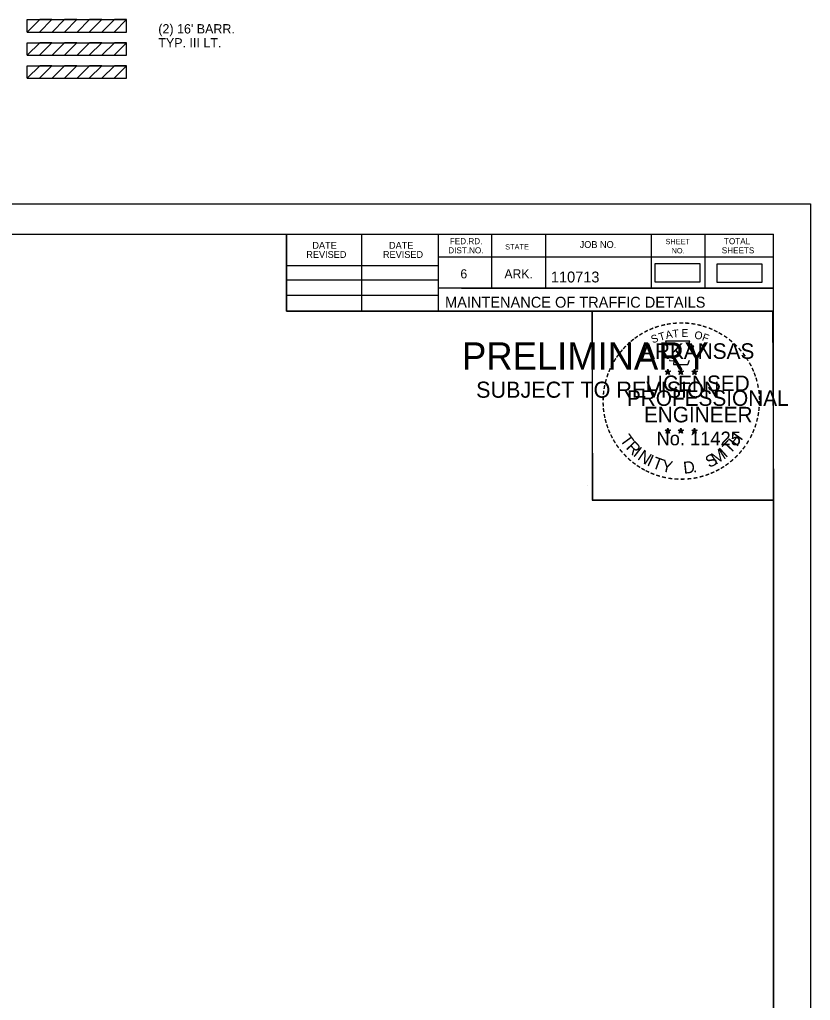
# Model space of a CAD drawing. Extents: x 1678017 to 1687792, y 404433 to 413488.
# Drawn here: x 1682908 to 1683417, y 408300 to 408931 of the extents above; entities that cross this region are included whole.
import ezdxf

# ---------------------------------------------------------------- set-up
doc = ezdxf.new("R2010")
doc.units = 0
for name, color, linetype in [('Default', 7, 'Continuous'), ('S_BUILDING', 7, 'Continuous'), ('S_GATE', 7, 'Continuous'), ('S_GRAVEL_ROAD', 7, 'Continuous'), ('S_STREAM', 7, 'Continuous'), ('S_UNDERGROUND_CABLE', 7, 'Continuous')]:
    doc.layers.add(name, color=color, linetype=linetype)

msp = doc.modelspace()

# ---------------------------------------------------------------- linework, layer by layer
at = {"layer": 'Default'}
for points in [[(1683316.79, 408762.27), (1683345.96, 408762.27), (1683345.96, 408773.83), (1683316.79, 408773.83)], [(1683356.76, 408762.03), (1683385.93, 408762.03), (1683385.93, 408773.58), (1683356.76, 408773.58)]]:
    msp.add_lwpolyline(points, close=True, dxfattribs=at)
at = {"layer": 'S_BUILDING'}
for p, q in [((1681812.23, 408792.9), (1683393.13, 408792.9)), ((1683079.93, 408743.5), (1683079.93, 408792.9)), ((1683128.33, 408743.5), (1683128.33, 408792.9)), ((1683177.63, 408792.9), (1683177.63, 408743.5)), ((1683211.83, 408792.9), (1683211.83, 408758.2)), ((1683246.53, 408792.9), (1683246.53, 408758.2)), ((1683314.43, 408792.9), (1683314.43, 408758.2)), ((1683349.13, 408792.9), (1683349.13, 408758.2)), ((1683393.13, 407765.6), (1683393.13, 408792.9)), ((1683393.13, 408778.3), (1683393.13, 408778.3)), ((1683079.93, 408772.8), (1683177.63, 408772.8)), ((1683393.13, 408778.2), (1683177.63, 408778.2)), ((1683079.93, 408763.5), (1683177.63, 408763.5)), ((1683079.93, 408753.8), (1683177.63, 408753.8)), ((1683393.13, 408758.2), (1683177.63, 408758.2)), ((1683192.43, 408758.2), (1683393.13, 408758.2)), ((1683393.13, 408743.5), (1683079.93, 408743.5))]:
    msp.add_line(p, q, dxfattribs=at)
at = {"layer": 'S_GATE'}
for p, q in [((1683323.56, 408704.77), (1683325.3, 408704.22)), ((1683323.56, 408704.77), (1683324.82, 408704.55)), ((1683323.56, 408704.77), (1683324.74, 408704.16)), ((1683324.22, 408702.73), (1683325.3, 408704.22)), ((1683324.22, 408702.73), (1683324.85, 408703.95)), ((1683324.22, 408702.73), (1683325.29, 408703.82)), ((1683325.3, 408706.04), (1683325.1, 408704.78)), ((1683326.37, 408702.73), (1683325.29, 408703.8)), ((1683325.3, 408704.22), (1683325.3, 408706.04)), ((1683325.3, 408706.04), (1683325.55, 408704.79)), ((1683327.04, 408704.77), (1683325.3, 408704.22)), ((1683326.37, 408702.73), (1683325.3, 408704.22)), ((1683327.04, 408704.77), (1683325.61, 408704.53)), ((1683326.37, 408702.73), (1683325.68, 408704.19)), ((1683327.04, 408704.77), (1683326.02, 408704.26)), ((1683331.91, 408704.77), (1683333.65, 408704.22)), ((1683331.91, 408704.77), (1683333.17, 408704.55)), ((1683331.91, 408704.77), (1683333.09, 408704.16)), ((1683332.57, 408702.73), (1683333.65, 408704.22)), ((1683332.57, 408702.73), (1683333.2, 408703.95)), ((1683332.57, 408702.73), (1683333.64, 408703.82)), ((1683333.65, 408706.04), (1683333.45, 408704.78)), ((1683334.72, 408702.73), (1683333.64, 408703.8)), ((1683333.65, 408704.22), (1683333.65, 408706.04)), ((1683333.65, 408706.04), (1683333.9, 408704.79)), ((1683335.39, 408704.77), (1683333.65, 408704.22)), ((1683334.72, 408702.73), (1683333.65, 408704.22)), ((1683335.39, 408704.77), (1683333.96, 408704.53)), ((1683334.72, 408702.73), (1683334.03, 408704.19)), ((1683335.39, 408704.77), (1683334.37, 408704.26)), ((1683340.73, 408704.71), (1683342.47, 408704.16)), ((1683340.73, 408704.71), (1683341.99, 408704.49)), ((1683340.73, 408704.71), (1683341.91, 408704.1)), ((1683341.39, 408702.67), (1683342.47, 408704.16)), ((1683341.39, 408702.67), (1683342.02, 408703.89)), ((1683341.39, 408702.67), (1683342.46, 408703.76)), ((1683342.47, 408705.98), (1683342.27, 408704.72)), ((1683343.54, 408702.67), (1683342.46, 408703.74)), ((1683342.47, 408704.16), (1683342.47, 408705.98)), ((1683342.47, 408705.98), (1683342.72, 408704.73)), ((1683344.21, 408704.71), (1683342.47, 408704.16)), ((1683343.54, 408702.67), (1683342.47, 408704.16)), ((1683344.21, 408704.71), (1683342.78, 408704.47)), ((1683343.54, 408702.67), (1683342.85, 408704.13)), ((1683344.21, 408704.71), (1683343.19, 408704.2)), ((1683323.54, 408666.91), (1683325.28, 408666.35)), ((1683323.54, 408666.91), (1683324.8, 408666.68)), ((1683323.54, 408666.91), (1683324.72, 408666.3)), ((1683324.2, 408664.87), (1683325.28, 408666.35)), ((1683324.2, 408664.87), (1683324.83, 408666.09)), ((1683324.2, 408664.87), (1683325.27, 408665.95)), ((1683325.28, 408668.18), (1683325.08, 408666.92)), ((1683326.35, 408664.87), (1683325.27, 408665.94)), ((1683325.28, 408666.35), (1683325.28, 408668.18)), ((1683325.28, 408668.18), (1683325.53, 408666.93)), ((1683327.02, 408666.91), (1683325.28, 408666.35)), ((1683326.35, 408664.87), (1683325.28, 408666.35)), ((1683327.02, 408666.91), (1683325.59, 408666.66)), ((1683326.35, 408664.87), (1683325.66, 408666.32)), ((1683327.02, 408666.91), (1683326, 408666.4)), ((1683331.88, 408666.91), (1683333.63, 408666.35)), ((1683331.88, 408666.91), (1683333.15, 408666.68)), ((1683331.88, 408666.91), (1683333.07, 408666.3)), ((1683332.55, 408664.87), (1683333.63, 408666.35)), ((1683332.55, 408664.87), (1683333.18, 408666.09)), ((1683332.55, 408664.87), (1683333.62, 408665.95)), ((1683333.63, 408668.18), (1683333.42, 408666.92)), ((1683334.69, 408664.87), (1683333.62, 408665.94)), ((1683333.63, 408666.35), (1683333.63, 408668.18)), ((1683333.63, 408668.18), (1683333.87, 408666.93)), ((1683335.36, 408666.91), (1683333.63, 408666.35)), ((1683334.69, 408664.87), (1683333.63, 408666.35)), ((1683335.36, 408666.91), (1683333.93, 408666.66)), ((1683334.69, 408664.87), (1683334.01, 408666.32)), ((1683335.36, 408666.91), (1683334.34, 408666.4)), ((1683340.72, 408666.86), (1683342.46, 408666.3)), ((1683340.72, 408666.86), (1683341.98, 408666.63)), ((1683340.72, 408666.86), (1683341.9, 408666.25)), ((1683341.38, 408664.82), (1683342.46, 408666.3)), ((1683341.38, 408664.82), (1683342.01, 408666.04)), ((1683341.38, 408664.82), (1683342.45, 408665.9)), ((1683342.46, 408668.13), (1683342.26, 408666.87)), ((1683343.53, 408664.82), (1683342.45, 408665.89)), ((1683342.46, 408666.3), (1683342.46, 408668.13)), ((1683342.46, 408668.13), (1683342.71, 408666.88)), ((1683344.2, 408666.86), (1683342.46, 408666.3)), ((1683343.53, 408664.82), (1683342.46, 408666.3)), ((1683344.2, 408666.86), (1683342.77, 408666.61)), ((1683343.53, 408664.82), (1683342.84, 408666.27)), ((1683344.2, 408666.86), (1683343.18, 408666.35))]:
    msp.add_line(p, q, dxfattribs=at)
for points in [[(1683323.76, 408724.16), (1683325.11, 408720.03)], [(1683341.32, 408719.55), (1683342.03, 408720.97), (1683338.6, 408720.85), (1683339.34, 408724.16), (1683323.76, 408724.16)], [(1683326.22, 408712.05), (1683326.22, 408711.61), (1683329.04, 408711.52), (1683328.77, 408709.15), (1683338.12, 408709.15), (1683339.12, 408711.83)], [(1683325.3, 408706.04), (1683326.37, 408702.73), (1683323.56, 408704.77), (1683327.04, 408704.77), (1683324.22, 408702.73), (1683325.3, 408706.04)], [(1683333.65, 408706.04), (1683334.72, 408702.73), (1683331.91, 408704.77), (1683335.39, 408704.77), (1683332.57, 408702.73), (1683333.65, 408706.04)], [(1683342.47, 408705.98), (1683343.54, 408702.67), (1683340.73, 408704.71), (1683344.21, 408704.71), (1683341.39, 408702.67), (1683342.47, 408705.98)], [(1683325.28, 408668.18), (1683326.35, 408664.87), (1683323.54, 408666.91), (1683327.02, 408666.91), (1683324.2, 408664.87), (1683325.28, 408668.18)], [(1683333.63, 408668.18), (1683334.69, 408664.87), (1683331.88, 408666.91), (1683335.36, 408666.91), (1683332.55, 408664.87), (1683333.63, 408668.18)], [(1683342.46, 408668.13), (1683343.53, 408664.82), (1683340.72, 408666.86), (1683344.2, 408666.86), (1683341.38, 408664.82), (1683342.46, 408668.13)]]:
    msp.add_lwpolyline(points, dxfattribs=at)
for centre, radius in [((1683325.3, 408704.21), 0.861), ((1683325.3, 408704.21), 0.723), ((1683325.3, 408704.21), 0.579), ((1683325.3, 408704.21), 0.495), ((1683325.3, 408704.21), 0.374), ((1683325.3, 408704.21), 0.248), ((1683325.3, 408704.21), 0.148), ((1683333.65, 408704.21), 0.861), ((1683333.65, 408704.21), 0.723), ((1683333.65, 408704.21), 0.579), ((1683333.65, 408704.21), 0.495), ((1683333.65, 408704.21), 0.374), ((1683333.65, 408704.21), 0.248), ((1683333.65, 408704.21), 0.148), ((1683342.47, 408704.15), 0.861), ((1683342.47, 408704.15), 0.723), ((1683342.47, 408704.15), 0.579), ((1683342.47, 408704.15), 0.495), ((1683342.47, 408704.15), 0.374), ((1683342.47, 408704.15), 0.248), ((1683342.47, 408704.15), 0.148), ((1683325.28, 408666.35), 0.861), ((1683325.28, 408666.35), 0.723), ((1683325.28, 408666.35), 0.579), ((1683325.28, 408666.35), 0.495), ((1683325.28, 408666.35), 0.374), ((1683325.28, 408666.35), 0.248), ((1683325.28, 408666.35), 0.148), ((1683333.62, 408666.35), 0.861), ((1683333.62, 408666.35), 0.723), ((1683333.62, 408666.35), 0.579), ((1683333.62, 408666.35), 0.495), ((1683333.62, 408666.35), 0.374), ((1683333.62, 408666.35), 0.248), ((1683333.62, 408666.35), 0.148), ((1683342.46, 408666.3), 0.861), ((1683342.46, 408666.3), 0.723), ((1683342.46, 408666.3), 0.579), ((1683342.46, 408666.3), 0.495), ((1683342.46, 408666.3), 0.374), ((1683342.46, 408666.3), 0.248), ((1683342.46, 408666.3), 0.148)]:
    msp.add_circle(centre, radius, dxfattribs=at)
at = {"layer": 'S_GRAVEL_ROAD'}
for p, q in [((1682913.11, 408931.04), (1682977.14, 408931.04)), ((1682913.11, 408923), (1682913.11, 408931.04)), ((1682977.14, 408923), (1682977.14, 408931.04)), ((1682913.11, 408923), (1682977.14, 408923)), ((1682977.09, 408923.02), (1682977.14, 408923.07)), ((1682913.11, 408916.13), (1682977.14, 408916.13)), ((1682913.11, 408908.12), (1682913.11, 408916.13)), ((1682977.14, 408908.12), (1682977.14, 408916.13)), ((1682977.14, 408908.12), (1682977.14, 408916.13)), ((1682913.11, 408908.12), (1682977.14, 408908.12)), ((1682913.11, 408901.28), (1682977.14, 408901.28)), ((1682913.11, 408893.26), (1682913.11, 408901.28)), ((1682977.14, 408893.26), (1682977.14, 408901.28)), ((1682913.11, 408893.26), (1682977.14, 408893.26))]:
    msp.add_line(p, q, dxfattribs=at)
for points in [[(1682929.14, 408931.04), (1682921.27, 408931.01), (1682913.27, 408923.02), (1682921.12, 408923.02)], [(1682945.14, 408931.04), (1682937.27, 408931.01), (1682929.27, 408923.02), (1682937.12, 408923.02)], [(1682961.14, 408931.04), (1682953.27, 408931.01), (1682945.27, 408923.02), (1682953.12, 408923.02)], [(1682977.14, 408931.04), (1682969.27, 408931.01), (1682961.27, 408923.02), (1682969.12, 408923.02)], [(1682929.14, 408916.13), (1682921.27, 408916.11), (1682913.27, 408908.12), (1682921.12, 408908.12)], [(1682945.14, 408916.13), (1682937.27, 408916.11), (1682929.27, 408908.12), (1682937.12, 408908.12)], [(1682961.14, 408916.13), (1682953.27, 408916.11), (1682945.27, 408908.12), (1682953.12, 408908.12)], [(1682977.14, 408916.13), (1682969.27, 408916.11), (1682961.27, 408908.12), (1682969.12, 408908.12)], [(1682929.14, 408901.28), (1682921.27, 408901.25), (1682913.27, 408893.26), (1682921.12, 408893.26)], [(1682945.14, 408901.28), (1682937.27, 408901.25), (1682929.27, 408893.26), (1682937.12, 408893.26)], [(1682961.14, 408901.28), (1682953.27, 408901.25), (1682945.27, 408893.26), (1682953.12, 408893.26)], [(1682977.14, 408901.28), (1682969.27, 408901.25), (1682961.27, 408893.26), (1682969.12, 408893.26)]]:
    msp.add_lwpolyline(points, close=True, dxfattribs=at)
at = {"layer": 'S_STREAM'}
for p, q in [((1681750.23, 408812.37), (1683416.9, 408812.37)), ((1683273.31, 408631.22), (1683273.31, 408631.22))]:
    msp.add_line(p, q, dxfattribs=at)
for points in [[(1681750.2, 408812.37), (1683416.9, 408812.37), (1683416.9, 407745.68), (1681750.2, 407745.68)], [(1682981.83, 408792.9), (1683079.93, 408792.9), (1683079.93, 408743.5), (1683160.49, 408743.5), (1683276.49, 408743.5), (1683276.49, 408621.83), (1683393.13, 408621.83), (1683393.13, 407765.6), (1681812.23, 407765.6), (1681812.23, 408792.9)], [(1683276.49, 408743.5), (1683392.53, 408743.5), (1683393.13, 408621.83), (1683277.09, 408621.83)]]:
    msp.add_lwpolyline(points, close=True, dxfattribs=at)

# ---------------------------------------------------------------- texts
at = {"layer": 'S_BUILDING'}
for s, height, p in [('DATE', 4.396, (1683096.62, 408783.58)), ('DATE', 4.396, (1683145.92, 408783.58)), ('FED.RD.', 3.91, (1683185.03, 408786.5)), ('STATE', 3.42, (1683220.63, 408783.1)), ('JOB NO.', 4.396, (1683268.53, 408784.1)), ('SHEET', 3.42, (1683323.73, 408786.5)), ('TOTAL', 3.91, (1683361.33, 408786.5)), ('REVISED', 4.396, (1683092.72, 408777.68)), ('REVISED', 4.396, (1683142.02, 408777.68)), ('DIST.NO.', 3.91, (1683184.03, 408780.6)), ('NO.', 3.42, (1683327.63, 408780.6)), ('SHEETS', 3.91, (1683359.93, 408780.6)), ('6', 5.86, (1683191.83, 408764.5)), ('ARK.', 5.861, (1683220.13, 408764.5)), ('110713', 7, (1683250.01, 408761.89)), ('MAINTENANCE OF TRAFFIC DETAILS', 7, (1683181.95, 408745.65))]:
    msp.add_text(s, height=height, dxfattribs=at).set_placement(p)
at = {"layer": 'S_GATE'}
for s, height, rotation, p in [('-', 8, 19.17608, (1683317.5, 408729.8)), ('-', 8, 13.63015, (1683321.25, 408731)), ('-', 8, 10.21935, (1683324.64, 408731.81)), ('-', 8, 5.89682, (1683328.29, 408732.36)), ('-', 8, 0.18623, (1683332.15, 408732.72)), ('-', 8, 357.74304, (1683335.76, 408732.66)), ('-', 8, 352.16172, (1683339.48, 408732.38)), ('-', 8, 347.20489, (1683343.08, 408731.81)), ('-', 8, 342.3362, (1683346.25, 408731.03)), ('-', 8, 34.06357, (1683308.18, 408725.02)), ('-', 8, 28.79182, (1683311.17, 408726.87)), ('-', 8, 24.30721, (1683314.33, 408728.45)), ('S', 5, 21.59401, (1683315.54, 408722.55)), ('T', 5, 16.4036, (1683320.11, 408724.21)), ('A', 5, 11.21318, (1683324.24, 408725.46)), ('T', 5, 6.02276, (1683328.48, 408726.29)), ('E', 5, 0.83234, (1683334.01, 408726.84)), ('O', 5, 350.4515, (1683342.03, 408725.79)), ('F', 5, 340.07066, (1683346.8, 408724.65)), ('-', 8, 337.85509, (1683349.93, 408729.92)), ('-', 8, 334.12109, (1683353.08, 408728.56)), ('-', 8, 329.64089, (1683355.98, 408727.15)), ('-', 8, 325.86266, (1683359.19, 408725.34)), ('-', 8, 42.96224, (1683300.75, 408719.07)), ('-', 8, 38.95066, (1683302.91, 408721.15)), ('-', 8, 36.23174, (1683305.29, 408723.04)), ('-', 8, 320.52971, (1683362.24, 408723.21)), ('-', 8, 315.57859, (1683365.24, 408720.77)), ('-', 8, 54.23247, (1683294.43, 408711.41)), ('-', 8, 50.61417, (1683296.49, 408714.25)), ('-', 8, 48.42305, (1683298.51, 408716.68)), ('-', 8, 309.87973, (1683368.08, 408718.02)), ('-', 8, 306.65218, (1683370.71, 408715.01)), ('-', 8, 62.87135, (1683291.24, 408705.71)), ('-', 8, 58.07063, (1683292.8, 408708.78)), ('-', 7, 303.67529, (1683373.14, 408712.17)), ('-', 8, 299.66835, (1683374.73, 408709.14)), ('-', 8, 72.39447, (1683288.85, 408699.5)), ('-', 8, 67.77427, (1683289.94, 408702.65)), ('-', 8, 294.66279, (1683376.35, 408706.08)), ('-', 8, 290.57283, (1683377.64, 408703.19)), ('-', 8, 75.46096, (1683287.86, 408695.93)), ('-', 8, 285.12326, (1683378.81, 408700.29)), ('-', 8, 280.54934, (1683379.81, 408696.58)), ('-', 8, 85.18634, (1683286.82, 408688.91)), ('-', 8, 81.20126, (1683287.2, 408692.37)), ('-', 8, 276.59616, (1683380.62, 408692.74)), ('-', 8, 94.19588, (1683286.87, 408681.78)), ('-', 8, 89.06224, (1683286.7, 408685.41)), ('-', 8, 274.33011, (1683380.92, 408689.13)), ('-', 8, 269.94067, (1683381.09, 408685.97)), ('-', 8, 98.94793, (1683287.23, 408678.45)), ('-', 8, 260.99529, (1683380.64, 408679.37)), ('-', 8, 263.5172, (1683380.99, 408682.64)), ('-', 8, 101.71495, (1683287.91, 408674.78)), ('-', 8, 105.45785, (1683288.72, 408671.81)), ('-', 8, 252.86809, (1683379.18, 408672.38)), ('-', 8, 255.7626, (1683380.09, 408675.98)), ('-', 8, 109.08742, (1683289.79, 408668.65)), ('-', 8, 114.06432, (1683291.06, 408665.67)), ('T', 7.7, 306.04056, (1683294.08, 408660.54)), ('H', 7.7, 54.60883, (1683369.68, 408655.72)), ('-', 8, 247.88866, (1683378.07, 408669.02)), ('-', 8, 115.72885, (1683292.59, 408662.58)), ('-', 8, 120.44712, (1683294.37, 408659.65)), ('R', 7.7, 314.00497, (1683297.89, 408655.3)), ('T', 7.7, 46.64442, (1683365.23, 408651.01)), ('-', 8, 239.07125, (1683374.79, 408662.11)), ('-', 8, 244.61971, (1683376.76, 408665.87)), ('-', 8, 125.89344, (1683296.39, 408656.85)), ('-', 8, 130.71812, (1683298.7, 408654.09)), ('I', 7.7, 321.96938, (1683302.4, 408650.64)), ('N', 7.7, 326.50021, (1683305.23, 408648.29)), ('M', 7.7, 32.65632, (1683356, 408644.38)), ('I', 7.7, 42.11359, (1683362.43, 408648.62)), ('-', 8, 231.25377, (1683370.63, 408656.02)), ('-', 8, 233.84524, (1683372.78, 408658.85)), ('-', 8, 134.22381, (1683301.28, 408651.36)), ('-', 8, 138.93382, (1683303.91, 408649.04)), ('-', 8, 144.64634, (1683306.69, 408647.01)), ('I', 7.7, 335.36034, (1683311.27, 408644.36)), ('T', 7.7, 339.89117, (1683314.58, 408642.72)), ('Y', 7.7, 347.85558, (1683320.66, 408640.49)), ('D', 7.7, 6.39691, (1683335.59, 408638.7)), ('S', 7.7, 26.9312, (1683351.81, 408642.35)), ('-', 8, 215.73633, (1683362.88, 408648.29)), ('-', 8, 221.08509, (1683365.62, 408650.65)), ('-', 8, 225.76533, (1683368.23, 408653.2)), ('-', 8, 148.08978, (1683309.49, 408645.16)), ('-', 8, 151.57039, (1683312.39, 408643.53)), ('-', 8, 154.60019, (1683315, 408642.3)), ('-', 8, 158.56121, (1683318.12, 408641.03)), ('.', 7.7, 13.76417, (1683341.55, 408639.34)), ('-', 8, 204.25161, (1683354.3, 408643.03)), ('-', 8, 207.35684, (1683357.42, 408644.63)), ('-', 8, 212.24909, (1683360.21, 408646.36)), ('-', 8, 162.79826, (1683321.55, 408639.96)), ('-', 8, 167.55551, (1683325.13, 408639.14)), ('-', 8, 173.11546, (1683328.99, 408638.59)), ('-', 8, 176.51827, (1683332.73, 408638.33)), ('-', 8, 181.59176, (1683336.45, 408638.42)), ('-', 8, 185.81666, (1683340.49, 408638.8)), ('-', 8, 191.28576, (1683344.17, 408639.46)), ('-', 8, 195.47429, (1683347.82, 408640.46)), ('-', 8, 200.71842, (1683351.2, 408641.67))]:
    msp.add_text(s, height=height, rotation=rotation, dxfattribs=at).set_placement(p)
for s, height, p in [('ARKANSAS', 10, (1683308.03, 408712.72)), ('DWB', 0.05, (1683325.24, 408704.19)), ('DWB', 0.05, (1683333.59, 408704.19)), ('DWB', 0.05, (1683342.41, 408704.14)), ('LICENSED', 10, (1683311.02, 408691.98)), ('PROFESSIONAL', 10, (1683298.9, 408682.46)), ('ENGINEER', 10, (1683309.83, 408671.83)), ('No. 11425', 8.785, (1683317.97, 408657.08)), ('DWB', 0.05, (1683325.22, 408666.33)), ('DWB', 0.05, (1683333.56, 408666.33)), ('DWB', 0.05, (1683342.4, 408666.28))]:
    msp.add_text(s, height=height, dxfattribs=at).set_placement(p)
at = {"layer": 'S_GRAVEL_ROAD'}
for s, p in [("(2) 16' BARR.", (1682997.55, 408922.11)), ('TYP. III LT.', (1682997.55, 408913.11))]:
    msp.add_text(s, height=6, dxfattribs=at).set_placement(p)
at = {"layer": 'S_UNDERGROUND_CABLE'}
for s, height, p in [('PRELIMINARY', 17.5, (1683192.89, 408705.81)), ('DWB', 0.05, (1683196.62, 408715.06)), ('SUBJECT TO REVISION', 10.3756, (1683201.93, 408687.67))]:
    msp.add_text(s, height=height, dxfattribs=at).set_placement(p)

doc.saveas('drawing.dxf')
